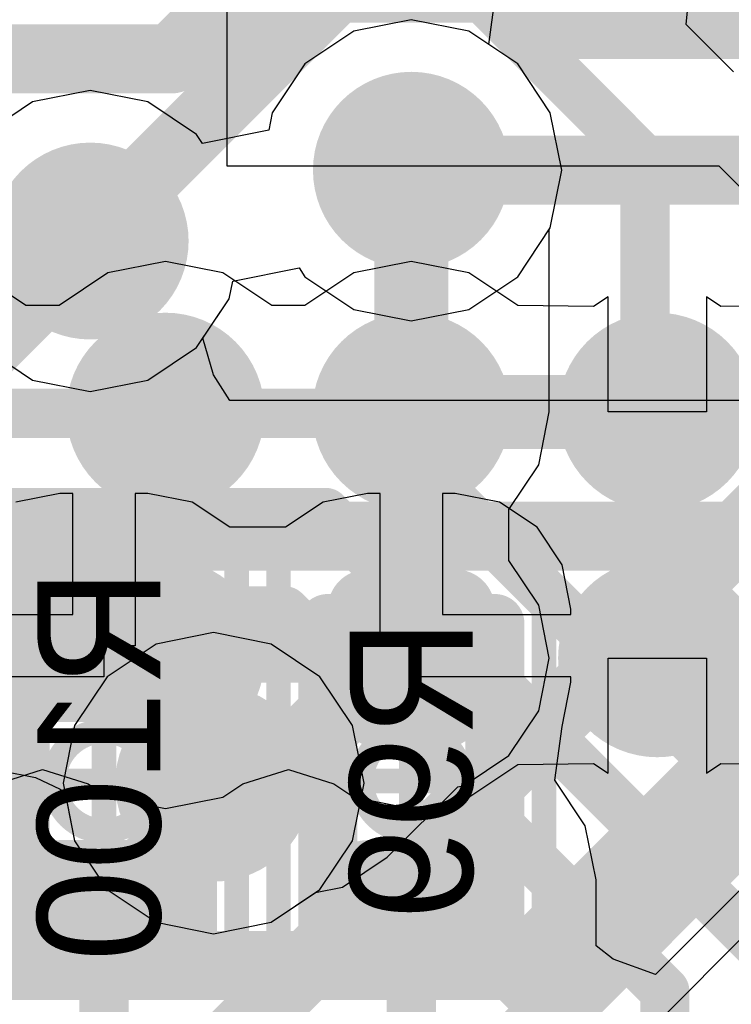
# Model space of a CAD drawing. Header units: millimetres. Extents: x -2 to 68, y -2 to 27.4.
# Tile 329 of 594: x 40.3 to 41.8, y 12.3 to 14.3. Entities that reach past the tile are written whole.
import ezdxf

# ---------------------------------------------------------------- set-up
doc = ezdxf.new("R2010")
doc.units = ezdxf.units.MM
for name, color, linetype in [('BottomLayer', 5, 'Continuous'), ('BottomPaste', 16, 'Continuous'), ('BottomSolder', 6, 'Continuous'), ('DrillGuide', 244, 'Continuous'), ('Mechanical10', 56, 'Continuous'), ('Mechanical17', 56, 'Continuous'), ('Mechanical6', 56, 'Continuous'), ('MidLayer1', 16, 'Continuous'), ('MidLayer2', 76, 'Continuous'), ('MidLayer3', 90, 'Continuous'), ('MidLayer4', 156, 'Continuous'), ('MidLayer5', 130, 'Continuous'), ('MidLayer6', 216, 'Continuous'), ('MidLayer7', 6, 'Continuous'), ('MidLayer8', 54, 'Continuous'), ('MultiLayer', 9, 'Continuous'), ('TopLayer', 1, 'Continuous'), ('TopPaste', 8, 'Continuous'), ('TopSolder', 216, 'Continuous'), ('ViaHoleLayer', 16, 'Continuous')]:
    doc.layers.add(name, color=color, linetype=linetype)

# ---------------------------------------------------------------- blocks, each defined once
blk = doc.blocks.new('RES_0201_B_189')
at = {"layer": 'BottomLayer', "const_width": 0.0806}
for points in [[(-0.3897, 0.0894, 1), (-0.3091, 0.0894, 1)], [(-0.2409, 0.0894, 1), (-0.1603, 0.0894, 1)], [(0.1603, 0.0894, 1), (0.2409, 0.0894, 1)], [(0.3091, 0.0894, 1), (0.3897, 0.0894, 1)], [(-0.3897, -0.0894, 1), (-0.3091, -0.0894, 1)], [(-0.2409, -0.0894, 1), (-0.1603, -0.0894, 1)], [(0.1603, -0.0894, 1), (0.2409, -0.0894, 1)], [(0.3091, -0.0894, 1), (0.3897, -0.0894, 1)]]:
    blk.add_lwpolyline(points, format="xyb", close=True, dxfattribs=at)
at = {"layer": 'BottomLayer'}
for points in [[(-0.2006, 0.17), (-0.3494, 0.17), (-0.2006, -0.17), (-0.3494, -0.17)], [(0.2006, -0.17), (0.3494, -0.17), (0.2006, 0.17), (0.3494, 0.17)], [(-0.12, 0.0894), (-0.43, 0.0894), (-0.12, -0.0894), (-0.43, -0.0894)], [(0.12, -0.0894), (0.43, -0.0894), (0.12, 0.0894), (0.43, 0.0894)]]:
    blk.add_solid(points, dxfattribs=at)
at = {"layer": 'BottomPaste', "const_width": 0.0806}
for points in [[(-0.3897, 0.0894, 1), (-0.3091, 0.0894, 1)], [(-0.2409, 0.0894, 1), (-0.1603, 0.0894, 1)], [(0.1603, 0.0894, 1), (0.2409, 0.0894, 1)], [(0.3091, 0.0894, 1), (0.3897, 0.0894, 1)], [(-0.3897, -0.0894, 1), (-0.3091, -0.0894, 1)], [(-0.2409, -0.0894, 1), (-0.1603, -0.0894, 1)], [(0.1603, -0.0894, 1), (0.2409, -0.0894, 1)], [(0.3091, -0.0894, 1), (0.3897, -0.0894, 1)]]:
    blk.add_lwpolyline(points, format="xyb", close=True, dxfattribs=at)
at = {"layer": 'BottomPaste'}
for points in [[(-0.2006, 0.17), (-0.3494, 0.17), (-0.2006, -0.17), (-0.3494, -0.17)], [(0.2006, -0.17), (0.3494, -0.17), (0.2006, 0.17), (0.3494, 0.17)], [(-0.12, 0.0894), (-0.43, 0.0894), (-0.12, -0.0894), (-0.43, -0.0894)], [(0.12, -0.0894), (0.43, -0.0894), (0.12, 0.0894), (0.43, 0.0894)]]:
    blk.add_solid(points, dxfattribs=at)
at = {"layer": 'BottomSolder', "const_width": 0.0806}
for points in [[(-0.3897, 0.0894, 1), (-0.3091, 0.0894, 1)], [(-0.2409, 0.0894, 1), (-0.1603, 0.0894, 1)], [(0.1603, 0.0894, 1), (0.2409, 0.0894, 1)], [(0.3091, 0.0894, 1), (0.3897, 0.0894, 1)], [(-0.3897, -0.0894, 1), (-0.3091, -0.0894, 1)], [(-0.2409, -0.0894, 1), (-0.1603, -0.0894, 1)], [(0.1603, -0.0894, 1), (0.2409, -0.0894, 1)], [(0.3091, -0.0894, 1), (0.3897, -0.0894, 1)]]:
    blk.add_lwpolyline(points, format="xyb", close=True, dxfattribs=at)
at = {"layer": 'BottomSolder'}
for points in [[(-0.2006, 0.17), (-0.3494, 0.17), (-0.2006, -0.17), (-0.3494, -0.17)], [(0.2006, -0.17), (0.3494, -0.17), (0.2006, 0.17), (0.3494, 0.17)], [(-0.12, 0.0894), (-0.43, 0.0894), (-0.12, -0.0894), (-0.43, -0.0894)], [(0.12, -0.0894), (0.43, -0.0894), (0.12, 0.0894), (0.43, 0.0894)]]:
    blk.add_solid(points, dxfattribs=at)
at = {"layer": 'Mechanical10', "const_width": 0.12}
for points in [[(-0.32, 0.17), (0.32, 0.17)], [(-0.32, 0.17), (-0.32, -0.17)], [(0.32, 0.17), (0.32, -0.17)], [(-0.32, -0.17), (0.32, -0.17)]]:
    blk.add_lwpolyline(points, dxfattribs=at)
at = {"layer": 'Mechanical10', "const_width": 0.06}
for points in [[(-0.35, 0.17, 1), (-0.29, 0.17, 1)], [(-0.35, 0.17, 1), (-0.29, 0.17, 1)], [(0.29, 0.17, 1), (0.35, 0.17, 1)], [(0.29, 0.17, 1), (0.35, 0.17, 1)], [(-0.35, -0.17, 1), (-0.29, -0.17, 1)], [(-0.35, -0.17, 1), (-0.29, -0.17, 1)], [(0.29, -0.17, 1), (0.35, -0.17, 1)], [(0.29, -0.17, 1), (0.35, -0.17, 1)]]:
    blk.add_lwpolyline(points, format="xyb", close=True, dxfattribs=at)
at = {"layer": 'Mechanical6', "const_width": 0.05}
for points in [[(-0.53, 0.27), (-0.53, -0.27)], [(-0.53, 0.27), (0.53, 0.27)], [(0.53, 0.27), (0.53, -0.27)], [(0, 0.135), (0, -0.135)], [(-0.135, 0), (0.135, 0)], [(-0.53, -0.27), (0.53, -0.27)]]:
    blk.add_lwpolyline(points, dxfattribs=at)
at = {"layer": 'Mechanical6'}
for points, const_width in [([(-0.5425, 0.27, 1), (-0.5175, 0.27, 1)], 0.025), ([(-0.5425, 0.27, 1), (-0.5175, 0.27, 1)], 0.025), ([(0.5175, 0.27, 1), (0.5425, 0.27, 1)], 0.025), ([(0.5175, 0.27, 1), (0.5425, 0.27, 1)], 0.025), ([(-0.0125, 0.135, 1), (0.0125, 0.135, 1)], 0.025), ([(0.1013, 0, 1), (-0.1013, 0, 1)], 0.05), ([(-0.1475, 0, 1), (-0.1225, 0, 1)], 0.025), ([(-0.1138, 0, 1), (-0.0888, 0, 1)], 0.025), ([(0.0888, 0, 1), (0.1138, 0, 1)], 0.025), ([(0.1225, 0, 1), (0.1475, 0, 1)], 0.025), ([(-0.0125, -0.135, 1), (0.0125, -0.135, 1)], 0.025), ([(-0.5425, -0.27, 1), (-0.5175, -0.27, 1)], 0.025), ([(-0.5425, -0.27, 1), (-0.5175, -0.27, 1)], 0.025), ([(0.5175, -0.27, 1), (0.5425, -0.27, 1)], 0.025), ([(0.5175, -0.27, 1), (0.5425, -0.27, 1)], 0.025)]:
    blk.add_lwpolyline(points, format="xyb", close=True, dxfattribs=dict(at, const_width=const_width))
blk = doc.blocks.new('BGA486C50P27X27_1400X1400X125_227')
at = {"layer": 'TopLayer', "const_width": 0.1}
for points in [[(-2.55, -4.5, 1), (-2.45, -4.5, 1)], [(-2.05, -4.5, 1), (-1.95, -4.5, 1)], [(-2.55, -5, 1), (-2.45, -5, 1)], [(-2.05, -5, 1), (-1.95, -5, 1)], [(-2.55, -5.5, 1), (-2.45, -5.5, 1)], [(-2.05, -5.5, 1), (-1.95, -5.5, 1)]]:
    blk.add_lwpolyline(points, format="xyb", close=True, dxfattribs=at)
at = {"layer": 'TopPaste', "const_width": 0.1}
for points in [[(-2.55, -4.5, 1), (-2.45, -4.5, 1)], [(-2.05, -4.5, 1), (-1.95, -4.5, 1)], [(-2.55, -5, 1), (-2.45, -5, 1)], [(-2.05, -5, 1), (-1.95, -5, 1)], [(-2.55, -5.5, 1), (-2.45, -5.5, 1)], [(-2.05, -5.5, 1), (-1.95, -5.5, 1)]]:
    blk.add_lwpolyline(points, format="xyb", close=True, dxfattribs=at)
at = {"layer": 'TopSolder', "const_width": 0.2016}
for points in [[(-2.6008, -4.5, 1), (-2.3992, -4.5, 1)], [(-2.1008, -4.5, 1), (-1.8992, -4.5, 1)], [(-2.6008, -5, 1), (-2.3992, -5, 1)], [(-2.1008, -5, 1), (-1.8992, -5, 1)], [(-2.6008, -5.5, 1), (-2.3992, -5.5, 1)], [(-2.1008, -5.5, 1), (-1.8992, -5.5, 1)]]:
    blk.add_lwpolyline(points, format="xyb", close=True, dxfattribs=at)
blk = doc.blocks.new('RES_0201_B_228')
at = {"layer": 'BottomLayer', "const_width": 0.0806}
for points in [[(-0.3897, 0.0894, 1), (-0.3091, 0.0894, 1)], [(-0.2409, 0.0894, 1), (-0.1603, 0.0894, 1)], [(0.1603, 0.0894, 1), (0.2409, 0.0894, 1)], [(0.3091, 0.0894, 1), (0.3897, 0.0894, 1)], [(-0.3897, -0.0894, 1), (-0.3091, -0.0894, 1)], [(-0.2409, -0.0894, 1), (-0.1603, -0.0894, 1)], [(0.1603, -0.0894, 1), (0.2409, -0.0894, 1)], [(0.3091, -0.0894, 1), (0.3897, -0.0894, 1)]]:
    blk.add_lwpolyline(points, format="xyb", close=True, dxfattribs=at)
at = {"layer": 'BottomLayer'}
for points in [[(-0.2006, 0.17), (-0.3494, 0.17), (-0.2006, -0.17), (-0.3494, -0.17)], [(0.2006, -0.17), (0.3494, -0.17), (0.2006, 0.17), (0.3494, 0.17)], [(-0.12, 0.0894), (-0.43, 0.0894), (-0.12, -0.0894), (-0.43, -0.0894)], [(0.12, -0.0894), (0.43, -0.0894), (0.12, 0.0894), (0.43, 0.0894)]]:
    blk.add_solid(points, dxfattribs=at)
at = {"layer": 'BottomPaste', "const_width": 0.0806}
for points in [[(-0.3897, 0.0894, 1), (-0.3091, 0.0894, 1)], [(-0.2409, 0.0894, 1), (-0.1603, 0.0894, 1)], [(0.1603, 0.0894, 1), (0.2409, 0.0894, 1)], [(0.3091, 0.0894, 1), (0.3897, 0.0894, 1)], [(-0.3897, -0.0894, 1), (-0.3091, -0.0894, 1)], [(-0.2409, -0.0894, 1), (-0.1603, -0.0894, 1)], [(0.1603, -0.0894, 1), (0.2409, -0.0894, 1)], [(0.3091, -0.0894, 1), (0.3897, -0.0894, 1)]]:
    blk.add_lwpolyline(points, format="xyb", close=True, dxfattribs=at)
at = {"layer": 'BottomPaste'}
for points in [[(-0.2006, 0.17), (-0.3494, 0.17), (-0.2006, -0.17), (-0.3494, -0.17)], [(0.2006, -0.17), (0.3494, -0.17), (0.2006, 0.17), (0.3494, 0.17)], [(-0.12, 0.0894), (-0.43, 0.0894), (-0.12, -0.0894), (-0.43, -0.0894)], [(0.12, -0.0894), (0.43, -0.0894), (0.12, 0.0894), (0.43, 0.0894)]]:
    blk.add_solid(points, dxfattribs=at)
at = {"layer": 'BottomSolder', "const_width": 0.0806}
for points in [[(-0.3897, 0.0894, 1), (-0.3091, 0.0894, 1)], [(-0.2409, 0.0894, 1), (-0.1603, 0.0894, 1)], [(0.1603, 0.0894, 1), (0.2409, 0.0894, 1)], [(0.3091, 0.0894, 1), (0.3897, 0.0894, 1)], [(-0.3897, -0.0894, 1), (-0.3091, -0.0894, 1)], [(-0.2409, -0.0894, 1), (-0.1603, -0.0894, 1)], [(0.1603, -0.0894, 1), (0.2409, -0.0894, 1)], [(0.3091, -0.0894, 1), (0.3897, -0.0894, 1)]]:
    blk.add_lwpolyline(points, format="xyb", close=True, dxfattribs=at)
at = {"layer": 'BottomSolder'}
for points in [[(-0.2006, 0.17), (-0.3494, 0.17), (-0.2006, -0.17), (-0.3494, -0.17)], [(0.2006, -0.17), (0.3494, -0.17), (0.2006, 0.17), (0.3494, 0.17)], [(-0.12, 0.0894), (-0.43, 0.0894), (-0.12, -0.0894), (-0.43, -0.0894)], [(0.12, -0.0894), (0.43, -0.0894), (0.12, 0.0894), (0.43, 0.0894)]]:
    blk.add_solid(points, dxfattribs=at)
at = {"layer": 'Mechanical10', "const_width": 0.12}
for points in [[(-0.32, 0.17), (0.32, 0.17)], [(-0.32, 0.17), (-0.32, -0.17)], [(0.32, 0.17), (0.32, -0.17)], [(-0.32, -0.17), (0.32, -0.17)]]:
    blk.add_lwpolyline(points, dxfattribs=at)
at = {"layer": 'Mechanical10', "const_width": 0.06}
for points in [[(-0.35, 0.17, 1), (-0.29, 0.17, 1)], [(-0.35, 0.17, 1), (-0.29, 0.17, 1)], [(0.29, 0.17, 1), (0.35, 0.17, 1)], [(0.29, 0.17, 1), (0.35, 0.17, 1)], [(-0.35, -0.17, 1), (-0.29, -0.17, 1)], [(-0.35, -0.17, 1), (-0.29, -0.17, 1)], [(0.29, -0.17, 1), (0.35, -0.17, 1)], [(0.29, -0.17, 1), (0.35, -0.17, 1)]]:
    blk.add_lwpolyline(points, format="xyb", close=True, dxfattribs=at)
at = {"layer": 'Mechanical6', "const_width": 0.05}
for points in [[(-0.53, 0.27), (-0.53, -0.27)], [(-0.53, 0.27), (0.53, 0.27)], [(0.53, 0.27), (0.53, -0.27)], [(0, 0.135), (0, -0.135)], [(-0.135, 0), (0.135, 0)], [(-0.53, -0.27), (0.53, -0.27)]]:
    blk.add_lwpolyline(points, dxfattribs=at)
at = {"layer": 'Mechanical6'}
for points, const_width in [([(-0.5425, 0.27, 1), (-0.5175, 0.27, 1)], 0.025), ([(-0.5425, 0.27, 1), (-0.5175, 0.27, 1)], 0.025), ([(0.5175, 0.27, 1), (0.5425, 0.27, 1)], 0.025), ([(0.5175, 0.27, 1), (0.5425, 0.27, 1)], 0.025), ([(-0.0125, 0.135, 1), (0.0125, 0.135, 1)], 0.025), ([(0.1013, 0, 1), (-0.1013, 0, 1)], 0.05), ([(-0.1475, 0, 1), (-0.1225, 0, 1)], 0.025), ([(-0.1138, 0, 1), (-0.0888, 0, 1)], 0.025), ([(0.0888, 0, 1), (0.1138, 0, 1)], 0.025), ([(0.1225, 0, 1), (0.1475, 0, 1)], 0.025), ([(-0.0125, -0.135, 1), (0.0125, -0.135, 1)], 0.025), ([(-0.5425, -0.27, 1), (-0.5175, -0.27, 1)], 0.025), ([(-0.5425, -0.27, 1), (-0.5175, -0.27, 1)], 0.025), ([(0.5175, -0.27, 1), (0.5425, -0.27, 1)], 0.025), ([(0.5175, -0.27, 1), (0.5425, -0.27, 1)], 0.025)]:
    blk.add_lwpolyline(points, format="xyb", close=True, dxfattribs=dict(at, const_width=const_width))

msp = doc.modelspace()

# ---------------------------------------------------------------- linework, layer by layer
at = {"layer": 'BottomLayer'}
for p, q in [((40.75, 14.9524), (40.75, 14)), ((43.7133, 14.4488), (41.6212, 12.3567)), ((40.75, 14), (41.75, 14)), ((41.75, 14), (42, 13.75)), ((40.4106, 13.3345), (40.3206, 13.3166)), ((40.4106, 13.3345), (40.3206, 13.3166)), ((40.4365, 13.3345), (40.4106, 13.3345)), ((40.4365, 13.3345), (40.4106, 13.3345)), ((40.4365, 13.0885), (40.4365, 13.3345)), ((40.4365, 13.0885), (40.4365, 13.3345)), ((40.5894, 13.3345), (40.5635, 13.3345)), ((40.5635, 13.3345), (40.5635, 13.025)), ((40.5894, 13.3345), (40.5635, 13.3345)), ((40.5635, 13.3345), (40.5635, 13.025)), ((40.6794, 13.3166), (40.5894, 13.3345)), ((40.6794, 13.3166), (40.5894, 13.3345)), ((41.0356, 13.3345), (40.9456, 13.3166)), ((41.0356, 13.3345), (40.9456, 13.3166)), ((41.0615, 13.3345), (41.0356, 13.3345)), ((41.0615, 13.3345), (41.0356, 13.3345)), ((41.0615, 13.025), (41.0615, 13.3345)), ((41.0615, 13.025), (41.0615, 13.3345)), ((41.2144, 13.3345), (41.1885, 13.3345)), ((41.1885, 13.3345), (41.1885, 13.0885)), ((41.2144, 13.3345), (41.1885, 13.3345)), ((41.1885, 13.3345), (41.1885, 13.0885)), ((41.3044, 13.3166), (41.2144, 13.3345)), ((41.3044, 13.3166), (41.2144, 13.3345)), ((40.7557, 13.2656), (40.6794, 13.3166)), ((40.7557, 13.2656), (40.6794, 13.3166)), ((40.9456, 13.3166), (40.8693, 13.2656)), ((40.9456, 13.3166), (40.8693, 13.2656)), ((41.3807, 13.2656), (41.3044, 13.3166)), ((41.3807, 13.2656), (41.3044, 13.3166)), ((40.8693, 13.2656), (40.7557, 13.2656)), ((40.8693, 13.2656), (40.7557, 13.2656)), ((41.4316, 13.1894), (41.3807, 13.2656)), ((41.4316, 13.1894), (41.3807, 13.2656)), ((41.4495, 13.0994), (41.4316, 13.1894)), ((41.4495, 13.0994), (41.4316, 13.1894)), ((40.1755, 13.0885), (40.4365, 13.0885)), ((40.1755, 13.0885), (40.4365, 13.0885)), ((41.1885, 13.0885), (41.4495, 13.0885)), ((41.1885, 13.0885), (41.4495, 13.0885)), ((41.4495, 13.0885), (41.4495, 13.0994)), ((41.4495, 13.0885), (41.4495, 13.0994)), ((40.5635, 13.025), (40.5, 13.025)), ((40.5, 13.025), (40.5, 12.9615)), ((40.5635, 13.025), (40.5, 13.025)), ((40.5, 13.025), (40.5, 12.9615)), ((41.125, 13.025), (41.0615, 13.025)), ((41.125, 13.025), (41.0615, 13.025)), ((41.125, 12.9615), (41.125, 13.025)), ((41.125, 12.9615), (41.125, 13.025)), ((40.5, 12.9615), (40.1755, 12.9615)), ((40.5, 12.9615), (40.1755, 12.9615)), ((41.4495, 12.9615), (41.125, 12.9615)), ((41.4495, 12.9615), (41.125, 12.9615)), ((41.4316, 12.8606), (41.4495, 12.9506)), ((41.4316, 12.8606), (41.4495, 12.9506)), ((41.4495, 12.9506), (41.4495, 12.9615)), ((41.4495, 12.9506), (41.4495, 12.9615)), ((41.4167, 12.7517), (41.4316, 12.8606)), ((41.4167, 12.7517), (41.4316, 12.8606)), ((41.4787, 12.6589), (41.4167, 12.7517)), ((41.4787, 12.6589), (41.4167, 12.7517)), ((42, 12.7354), (41.6212, 12.3567)), ((41.5005, 12.5494), (41.4787, 12.6589)), ((41.5005, 12.5494), (41.4787, 12.6589)), ((41.5005, 12.4155), (41.5005, 12.5494)), ((41.5005, 12.4155), (41.5005, 12.5494)), ((41.5355, 12.3878), (41.5005, 12.4155)), ((41.5355, 12.3878), (41.5005, 12.4155)), ((41.6212, 12.3567), (41.5355, 12.3878)), ((41.6212, 12.3567), (41.5355, 12.3878))]:
    msp.add_line(p, q, dxfattribs=at)
for points, const_width in [([(41.55, 13.5, 1), (41.7, 13.5, 1)], 0.15), ([(41.2328, 13.5, 1), (41.3078, 13.5, 1)], 0.075), ([(41.2328, 13.5, 1), (41.3078, 13.5, 1)], 0.075), ([(41.5875, 13.5, 1), (41.6625, 13.5, 1)], 0.075), ([(41.0875, 13.3547, 1), (41.1625, 13.3547, 1)], 0.075), ([(41.0875, 13.3547, 1), (41.1625, 13.3547, 1)], 0.075), ([(40.4625, 13.025, 1), (40.5375, 13.025, 1)], 0.075), ([(41.0875, 13.025, 1), (41.1625, 13.025, 1)], 0.075), ([(41.0875, 13.025, 1), (41.1625, 13.025, 1)], 0.075), ([(40.475, 12.475, 1), (40.525, 12.475, 1)], 0.05), ([(41.1, 12.475, 1), (41.15, 12.475, 1)], 0.05)]:
    msp.add_lwpolyline(points, format="xyb", close=True, dxfattribs=dict(at, const_width=const_width))
for points, const_width in [([(41.125, 13.3547), (41.2703, 13.5)], 0.15), ([(41.2703, 13.5), (41.625, 13.5)], 0.15), ([(41.125, 13.025), (41.125, 13.3547)], 0.15), ([(40.5, 13.025), (41.125, 13.025)], 0.15), ([(40.5, 12.027), (40.5, 12.475)], 0.1), ([(41.125, 11.992), (41.125, 12.475)], 0.1)]:
    msp.add_lwpolyline(points, dxfattribs=dict(at, const_width=const_width))
at = {"layer": 'DrillGuide'}
for points, const_width in [([(41.075, 13.991, 1), (41.175, 13.991, 1)], 0.1), ([(40.4222, 13.8472, 1), (40.5222, 13.8472, 1)], 0.1), ([(41.1, 13.5, 1), (41.15, 13.5, 1)], 0.05), ([(41.6, 13.5, 1), (41.65, 13.5, 1)], 0.05), ([(41.6, 13.5, 1), (41.65, 13.5, 1)], 0.05), ([(41.1, 13, 1), (41.15, 13, 1)], 0.05), ([(41.6, 13, 1), (41.65, 13, 1)], 0.05), ([(40.6729, 12.7457, 1), (40.7729, 12.7457, 1)], 0.1)]:
    msp.add_lwpolyline(points, format="xyb", close=True, dxfattribs=dict(at, const_width=const_width))
at = {"layer": 'MidLayer1'}
for p, q in [((41.125, 14.2969), (41.0079, 14.2736)), ((41.2421, 14.2736), (41.125, 14.2969)), ((41.0079, 14.2736), (40.9087, 14.2073)), ((41.3413, 14.2073), (41.2421, 14.2736)), ((40.9087, 14.2073), (40.8424, 14.108)), ((41.4076, 14.108), (41.3413, 14.2073)), ((40.4722, 14.1531), (40.3551, 14.1298)), ((40.5892, 14.1298), (40.4722, 14.1531)), ((40.3551, 14.1298), (40.2559, 14.0635)), ((40.6885, 14.0635), (40.5892, 14.1298)), ((40.8424, 14.108), (40.8353, 14.0723)), ((41.4309, 13.991), (41.4076, 14.108)), ((40.8353, 14.0723), (40.7005, 14.0455)), ((40.7005, 14.0455), (40.6885, 14.0635)), ((41.4076, 13.8739), (41.4309, 13.991)), ((41.4054, 13.8706), (41.4076, 13.8739)), ((41.4054, 13.5), (41.4054, 13.8706)), ((41.384, 13.3927), (41.4054, 13.5)), ((41.3233, 13.3017), (41.384, 13.3927)), ((41.3233, 13.1983), (41.3233, 13.3017)), ((41.384, 13.1073), (41.3233, 13.1983)), ((41.4054, 13), (41.384, 13.1073)), ((41.384, 12.8927), (41.4054, 13)), ((41.3233, 12.8017), (41.384, 12.8927)), ((41.2323, 12.741), (41.3233, 12.8017)), ((40.2926, 12.7711), (40.3611, 12.7571)), ((40.3611, 12.7571), (40.4108, 12.7338)), ((40.4108, 12.7338), (40.421, 12.7259)), ((40.421, 12.7259), (40.4403, 12.6286)), ((41.0762, 12.5953), (41.2193, 12.7384)), ((41.2193, 12.7384), (41.2323, 12.741)), ((40.4403, 12.6286), (40.5066, 12.5294)), ((40.9852, 12.5345), (41.0762, 12.5953)), ((40.5066, 12.5294), (40.6059, 12.4631)), ((40.84, 12.4631), (40.9305, 12.5236)), ((40.9305, 12.5236), (40.9852, 12.5345)), ((40.6059, 12.4631), (40.7229, 12.4398)), ((40.7229, 12.4398), (40.84, 12.4631))]:
    msp.add_line(p, q, dxfattribs=at)
for points, const_width in [([(41.025, 13.991, 1), (41.225, 13.991, 1)], 0.2), ([(41.0875, 13.991, 1), (41.1625, 13.991, 1)], 0.075), ([(40.3722, 13.8472, 1), (40.5722, 13.8472, 1)], 0.2), ([(40.4347, 13.8472, 1), (40.5097, 13.8472, 1)], 0.075), ([(41.05, 13.5, 1), (41.2, 13.5, 1)], 0.15), ([(41.55, 13.5, 1), (41.7, 13.5, 1)], 0.15), ([(41.0875, 13.5, 1), (41.1625, 13.5, 1)], 0.075), ([(41.05, 13, 1), (41.2, 13, 1)], 0.15), ([(41.55, 13, 1), (41.7, 13, 1)], 0.15), ([(41.0469, 13, 1), (41.1219, 13, 1)], 0.075), ([(41.0469, 13, 1), (41.1219, 13, 1)], 0.075), ([(41.0875, 13, 1), (41.1625, 13, 1)], 0.075), ([(40.6229, 12.7457, 1), (40.8229, 12.7457, 1)], 0.2), ([(40.7333, 12.7935, 1), (40.8083, 12.7935, 1)], 0.075), ([(40.7333, 12.7935, 1), (40.8083, 12.7935, 1)], 0.075), ([(40.8404, 12.7935, 1), (40.9154, 12.7935, 1)], 0.075), ([(40.8404, 12.7935, 1), (40.9154, 12.7935, 1)], 0.075), ([(40.6854, 12.7457, 1), (40.7604, 12.7457, 1)], 0.075)]:
    msp.add_lwpolyline(points, format="xyb", close=True, dxfattribs=dict(at, const_width=const_width))
at = {"layer": 'MidLayer1', "const_width": 0.15}
for points in [[(41.125, 13.5), (41.125, 13.991)], [(40.125, 13.5), (40.4722, 13.8472)], [(40.8779, 12.7935), (41.0844, 13)], [(41.0844, 13), (41.125, 13)], [(40.7229, 12.7457), (40.7708, 12.7935)], [(40.7708, 12.7935), (40.8779, 12.7935)]]:
    msp.add_lwpolyline(points, dxfattribs=at)
at = {"layer": 'MidLayer2', "const_width": 0.14}
for points in [[(40.4722, 13.8614), (40.9717, 14.361)], [(40.9717, 14.361), (41.2794, 14.361)], [(41.2794, 14.361), (41.3534, 14.287)], [(41.3534, 14.287), (43.228, 14.287)], [(41.125, 13.991), (45.3532, 13.991)], [(40.4722, 13.8472), (40.4722, 13.8614)], [(40.4935, 11.955), (41.9995, 13.461)], [(41.077, 11.944), (42.354, 13.221)], [(40.7229, 12.7077), (40.7229, 12.7457)], [(40.4021, 12.3868), (40.7229, 12.7077)], [(40.1971, 12.3868), (40.4021, 12.3868)]]:
    msp.add_lwpolyline(points, dxfattribs=at)
at = {"layer": 'MidLayer2'}
for points, const_width in [([(40.9368, 14.361, 1), (41.0067, 14.361, 1)], 0.07), ([(40.9368, 14.361, 1), (41.0067, 14.361, 1)], 0.07), ([(41.2444, 14.361, 1), (41.3144, 14.361, 1)], 0.07), ([(41.2444, 14.361, 1), (41.3144, 14.361, 1)], 0.07), ([(41.3184, 14.287, 1), (41.3884, 14.287, 1)], 0.07), ([(41.3184, 14.287, 1), (41.3884, 14.287, 1)], 0.07), ([(41.025, 13.991, 1), (41.225, 13.991, 1)], 0.2), ([(40.3722, 13.8472, 1), (40.5722, 13.8472, 1)], 0.2), ([(41.09, 13.991, 1), (41.16, 13.991, 1)], 0.07), ([(40.4372, 13.8614, 1), (40.5072, 13.8614, 1)], 0.07), ([(40.4372, 13.8614, 1), (40.5072, 13.8614, 1)], 0.07), ([(40.4372, 13.8472, 1), (40.5072, 13.8472, 1)], 0.07), ([(40.6229, 12.7457, 1), (40.8229, 12.7457, 1)], 0.2), ([(40.6879, 12.7457, 1), (40.7579, 12.7457, 1)], 0.07), ([(40.6879, 12.7077, 1), (40.7579, 12.7077, 1)], 0.07), ([(40.6879, 12.7077, 1), (40.7579, 12.7077, 1)], 0.07), ([(40.3671, 12.3868, 1), (40.4371, 12.3868, 1)], 0.07), ([(40.3671, 12.3868, 1), (40.4371, 12.3868, 1)], 0.07)]:
    msp.add_lwpolyline(points, format="xyb", close=True, dxfattribs=dict(at, const_width=const_width))
at = {"layer": 'MidLayer3'}
for p, q in [((41.2829, 14.2463), (41.2995, 14.371)), ((41.3413, 14.2073), (41.2829, 14.2463)), ((41.4076, 14.108), (41.3413, 14.2073)), ((41.4309, 13.991), (41.4076, 14.108)), ((41.4076, 13.8739), (41.4309, 13.991)), ((41.3413, 13.7747), (41.4076, 13.8739)), ((40.7619, 13.7659), (40.8967, 13.7927)), ((40.8967, 13.7927), (40.9087, 13.7747)), ((40.7548, 13.7301), (40.7619, 13.7659)), ((40.9087, 13.7747), (41.0079, 13.7084)), ((41.2421, 13.7084), (41.3413, 13.7747)), ((40.7013, 13.6501), (40.7548, 13.7301)), ((41.0079, 13.7084), (41.125, 13.6851)), ((41.125, 13.6851), (41.2421, 13.7084)), ((40.723, 13.5755), (40.7013, 13.6501)), ((40.7557, 13.5231), (40.723, 13.5755)), ((51.1192, 13.5231), (40.7557, 13.5231)), ((41.5465, 12.181), (41.968, 12.6025))]:
    msp.add_line(p, q, dxfattribs=at)
at = {"layer": 'MidLayer3', "const_width": 0.14}
for points in [[(40.6382, 14.2172), (41.0815, 14.6605)], [(39.6882, 14.2172), (40.6382, 14.2172)], [(39.886, 12.733), (40.4008, 13.2478)], [(40.4008, 13.2478), (43.228, 13.2478)], [(41.3519, 12.3757), (41.854, 12.8778)], [(40.2547, 12.3757), (41.3519, 12.3757)]]:
    msp.add_lwpolyline(points, dxfattribs=at)
at = {"layer": 'MidLayer3'}
for points, const_width in [([(40.6032, 14.2172, 1), (40.6732, 14.2172, 1)], 0.07), ([(40.6032, 14.2172, 1), (40.6732, 14.2172, 1)], 0.07), ([(41.025, 13.991, 1), (41.225, 13.991, 1)], 0.2), ([(40.3722, 13.8472, 1), (40.5722, 13.8472, 1)], 0.2), ([(40.3658, 13.2478, 1), (40.4358, 13.2478, 1)], 0.07), ([(40.3658, 13.2478, 1), (40.4358, 13.2478, 1)], 0.07), ([(40.6229, 12.7457, 1), (40.8229, 12.7457, 1)], 0.2), ([(41.3169, 12.3757, 1), (41.3869, 12.3757, 1)], 0.07), ([(41.3169, 12.3757, 1), (41.3869, 12.3757, 1)], 0.07)]:
    msp.add_lwpolyline(points, format="xyb", close=True, dxfattribs=dict(at, const_width=const_width))
at = {"layer": 'MidLayer4'}
for p, q in [((41.125, 14.2969), (41.0079, 14.2736)), ((41.2421, 14.2736), (41.125, 14.2969)), ((41.0079, 14.2736), (40.9087, 14.2073)), ((41.3413, 14.2073), (41.2421, 14.2736)), ((40.9087, 14.2073), (40.8424, 14.108)), ((41.4076, 14.108), (41.3413, 14.2073)), ((40.4722, 14.1531), (40.3551, 14.1298)), ((40.5892, 14.1298), (40.4722, 14.1531)), ((40.3551, 14.1298), (40.2559, 14.0635)), ((40.6885, 14.0635), (40.5892, 14.1298)), ((40.8424, 14.108), (40.8353, 14.0723)), ((41.4309, 13.991), (41.4076, 14.108)), ((40.8353, 14.0723), (40.7005, 14.0455)), ((40.7005, 14.0455), (40.6885, 14.0635)), ((41.4076, 13.8739), (41.4309, 13.991)), ((41.3413, 13.7747), (41.4076, 13.8739)), ((40.7619, 13.7659), (40.8967, 13.7927)), ((40.8967, 13.7927), (40.9087, 13.7747)), ((40.7548, 13.7301), (40.7619, 13.7659)), ((40.9087, 13.7747), (41.0079, 13.7084)), ((41.2421, 13.7084), (41.3413, 13.7747)), ((40.6885, 13.6309), (40.7548, 13.7301)), ((41.0079, 13.7084), (41.125, 13.6851)), ((41.125, 13.6851), (41.2421, 13.7084)), ((40.2559, 13.6309), (40.3551, 13.5646)), ((40.5892, 13.5646), (40.6885, 13.6309)), ((40.3551, 13.5646), (40.4722, 13.5413)), ((40.4722, 13.5413), (40.5892, 13.5646)), ((40.7229, 13.0516), (40.6059, 13.0283)), ((40.84, 13.0283), (40.7229, 13.0516)), ((40.6059, 13.0283), (40.5066, 12.962)), ((40.9392, 12.962), (40.84, 13.0283)), ((40.5066, 12.962), (40.4403, 12.8627)), ((41.0055, 12.8627), (40.9392, 12.962)), ((40.4403, 12.8627), (40.417, 12.7457)), ((41.0288, 12.7457), (41.0055, 12.8627)), ((40.417, 12.7457), (40.4403, 12.6286)), ((41.0055, 12.6286), (41.0288, 12.7457)), ((40.4403, 12.6286), (40.5066, 12.5294)), ((40.9392, 12.5294), (41.0055, 12.6286)), ((40.5066, 12.5294), (40.6059, 12.4631)), ((40.84, 12.4631), (40.9392, 12.5294)), ((40.6059, 12.4631), (40.7229, 12.4398)), ((40.7229, 12.4398), (40.84, 12.4631))]:
    msp.add_line(p, q, dxfattribs=at)
for points, const_width in [([(41.025, 13.991, 1), (41.225, 13.991, 1)], 0.2), ([(40.3722, 13.8472, 1), (40.5722, 13.8472, 1)], 0.2), ([(41.55, 13.5, 1), (41.7, 13.5, 1)], 0.15), ([(40.6229, 12.7457, 1), (40.8229, 12.7457, 1)], 0.2)]:
    msp.add_lwpolyline(points, format="xyb", close=True, dxfattribs=dict(at, const_width=const_width))
at = {"layer": 'MidLayer5'}
for p, q in [((41.6841, 14.2873), (41.7002, 14.4508)), ((41.7802, 14.1912), (41.6841, 14.2873))]:
    msp.add_line(p, q, dxfattribs=at)
at = {"layer": 'MidLayer5', "const_width": 0.1}
for points in [[(40.405, 15.2059), (41.6, 14.011)], [(41.6, 13.2463), (41.6, 14.011)], [(39.9028, 13.4972), (41.0321, 13.4972)], [(41.0321, 13.4972), (42.0404, 12.4889)], [(39.8215, 13.2957), (40.9507, 13.2957)], [(40.9507, 13.2957), (41.8404, 12.406)], [(41.6, 13.2463), (42.2404, 12.6059)], [(39.7386, 13.0957), (40.8679, 13.0957)], [(40.8679, 13.0957), (41.6404, 12.3232)], [(39.705, 12.355), (41.3257, 12.355)], [(41.3257, 12.355), (41.4404, 12.2404)], [(41.6404, 10.817), (41.6404, 12.3232)]]:
    msp.add_lwpolyline(points, dxfattribs=at)
at = {"layer": 'MidLayer5'}
for points, const_width in [([(41.025, 13.991, 1), (41.225, 13.991, 1)], 0.2), ([(40.3722, 13.8472, 1), (40.5722, 13.8472, 1)], 0.2), ([(41.575, 14.011, 1), (41.625, 14.011, 1)], 0.05), ([(41.575, 14.011, 1), (41.625, 14.011, 1)], 0.05), ([(41.0071, 13.4972, 1), (41.0571, 13.4972, 1)], 0.05), ([(41.0071, 13.4972, 1), (41.0571, 13.4972, 1)], 0.05), ([(40.9257, 13.2957, 1), (40.9757, 13.2957, 1)], 0.05), ([(40.9257, 13.2957, 1), (40.9757, 13.2957, 1)], 0.05), ([(41.575, 13.2463, 1), (41.625, 13.2463, 1)], 0.05), ([(41.575, 13.2463, 1), (41.625, 13.2463, 1)], 0.05), ([(40.8429, 13.0957, 1), (40.8929, 13.0957, 1)], 0.05), ([(40.8429, 13.0957, 1), (40.8929, 13.0957, 1)], 0.05), ([(40.6229, 12.7457, 1), (40.8229, 12.7457, 1)], 0.2), ([(41.3007, 12.355, 1), (41.3507, 12.355, 1)], 0.05), ([(41.3007, 12.355, 1), (41.3507, 12.355, 1)], 0.05), ([(41.6154, 12.3232, 1), (41.6654, 12.3232, 1)], 0.05), ([(41.6154, 12.3232, 1), (41.6654, 12.3232, 1)], 0.05)]:
    msp.add_lwpolyline(points, format="xyb", close=True, dxfattribs=dict(at, const_width=const_width))
at = {"layer": 'MidLayer6'}
for p, q in [((41.125, 14.2969), (41.0079, 14.2736)), ((41.2421, 14.2736), (41.125, 14.2969)), ((41.0079, 14.2736), (40.9087, 14.2073)), ((41.3413, 14.2073), (41.2421, 14.2736)), ((40.9087, 14.2073), (40.8424, 14.108)), ((41.4076, 14.108), (41.3413, 14.2073)), ((40.4722, 14.1531), (40.3551, 14.1298)), ((40.5892, 14.1298), (40.4722, 14.1531)), ((40.3551, 14.1298), (40.2559, 14.0635)), ((40.6885, 14.0635), (40.5892, 14.1298)), ((40.8424, 14.108), (40.8353, 14.0723)), ((41.4309, 13.991), (41.4076, 14.108)), ((40.8353, 14.0723), (40.7005, 14.0455)), ((40.7005, 14.0455), (40.6885, 14.0635)), ((41.4076, 13.8739), (41.4309, 13.991)), ((41.3413, 13.7747), (41.4076, 13.8739)), ((40.7619, 13.7659), (40.8967, 13.7927)), ((40.8967, 13.7927), (40.9087, 13.7747)), ((40.7548, 13.7301), (40.7619, 13.7659)), ((40.9087, 13.7747), (41.0079, 13.7084)), ((41.2421, 13.7084), (41.3413, 13.7747)), ((40.6885, 13.6309), (40.7548, 13.7301)), ((41.0079, 13.7084), (41.125, 13.6851)), ((41.125, 13.6851), (41.2421, 13.7084)), ((40.2559, 13.6309), (40.3551, 13.5646)), ((40.5892, 13.5646), (40.6885, 13.6309)), ((40.3551, 13.5646), (40.4722, 13.5413)), ((40.4722, 13.5413), (40.5892, 13.5646)), ((40.7229, 13.0516), (40.6059, 13.0283)), ((40.84, 13.0283), (40.7229, 13.0516)), ((40.6059, 13.0283), (40.5066, 12.962)), ((40.9392, 12.962), (40.84, 13.0283)), ((40.5066, 12.962), (40.4403, 12.8627)), ((41.0055, 12.8627), (40.9392, 12.962)), ((40.4403, 12.8627), (40.417, 12.7457)), ((41.0288, 12.7457), (41.0055, 12.8627)), ((40.417, 12.7457), (40.4403, 12.6286)), ((41.0055, 12.6286), (41.0288, 12.7457)), ((40.4403, 12.6286), (40.5066, 12.5294)), ((40.9392, 12.5294), (41.0055, 12.6286)), ((40.5066, 12.5294), (40.6059, 12.4631)), ((40.84, 12.4631), (40.9392, 12.5294)), ((40.6059, 12.4631), (40.7229, 12.4398)), ((40.7229, 12.4398), (40.84, 12.4631))]:
    msp.add_line(p, q, dxfattribs=at)
at = {"layer": 'MidLayer6', "const_width": 0.2}
for points in [[(41.025, 13.991, 1), (41.225, 13.991, 1)], [(40.3722, 13.8472, 1), (40.5722, 13.8472, 1)], [(40.6229, 12.7457, 1), (40.8229, 12.7457, 1)]]:
    msp.add_lwpolyline(points, format="xyb", close=True, dxfattribs=at)
at = {"layer": 'MidLayer7'}
for p, q in [((41.125, 14.2969), (41.0079, 14.2736)), ((41.2421, 14.2736), (41.125, 14.2969)), ((41.0079, 14.2736), (40.9087, 14.2073)), ((41.3413, 14.2073), (41.2421, 14.2736)), ((40.9087, 14.2073), (40.8424, 14.108)), ((41.4076, 14.108), (41.3413, 14.2073)), ((40.4722, 14.1531), (40.3551, 14.1298)), ((40.5892, 14.1298), (40.4722, 14.1531)), ((40.3551, 14.1298), (40.2559, 14.0635)), ((40.6885, 14.0635), (40.5892, 14.1298)), ((40.8424, 14.108), (40.8353, 14.0723)), ((41.4309, 13.991), (41.4076, 14.108)), ((40.8353, 14.0723), (40.7005, 14.0455)), ((40.7005, 14.0455), (40.6885, 14.0635)), ((41.4076, 13.8739), (41.4309, 13.991)), ((41.3413, 13.7747), (41.4076, 13.8739)), ((40.7619, 13.7659), (40.8967, 13.7927)), ((40.8967, 13.7927), (40.9087, 13.7747)), ((40.7548, 13.7301), (40.7619, 13.7659)), ((40.9087, 13.7747), (41.0079, 13.7084)), ((41.2421, 13.7084), (41.3413, 13.7747)), ((40.6885, 13.6309), (40.7548, 13.7301)), ((41.0079, 13.7084), (41.125, 13.6851)), ((41.125, 13.6851), (41.2421, 13.7084)), ((40.2559, 13.6309), (40.3551, 13.5646)), ((40.5892, 13.5646), (40.6885, 13.6309)), ((40.3551, 13.5646), (40.4722, 13.5413)), ((40.4722, 13.5413), (40.5892, 13.5646)), ((40.7229, 13.0516), (40.6059, 13.0283)), ((40.84, 13.0283), (40.7229, 13.0516)), ((40.6059, 13.0283), (40.5066, 12.962)), ((40.9392, 12.962), (40.84, 13.0283)), ((40.5066, 12.962), (40.4403, 12.8627)), ((41.0055, 12.8627), (40.9392, 12.962)), ((40.4403, 12.8627), (40.417, 12.7457)), ((41.0288, 12.7457), (41.0055, 12.8627)), ((40.417, 12.7457), (40.4403, 12.6286)), ((41.0055, 12.6286), (41.0288, 12.7457)), ((40.4403, 12.6286), (40.5066, 12.5294)), ((40.9392, 12.5294), (41.0055, 12.6286)), ((40.5066, 12.5294), (40.6059, 12.4631)), ((40.84, 12.4631), (40.9392, 12.5294)), ((40.6059, 12.4631), (40.7229, 12.4398)), ((40.7229, 12.4398), (40.84, 12.4631))]:
    msp.add_line(p, q, dxfattribs=at)
at = {"layer": 'MidLayer7', "const_width": 0.2}
for points in [[(41.025, 13.991, 1), (41.225, 13.991, 1)], [(40.3722, 13.8472, 1), (40.5722, 13.8472, 1)], [(40.6229, 12.7457, 1), (40.8229, 12.7457, 1)]]:
    msp.add_lwpolyline(points, format="xyb", close=True, dxfattribs=at)
at = {"layer": 'MidLayer8'}
for p, q in [((41.125, 14.2969), (41.0079, 14.2736)), ((41.2421, 14.2736), (41.125, 14.2969)), ((41.0079, 14.2736), (40.9087, 14.2073)), ((41.3413, 14.2073), (41.2421, 14.2736)), ((40.9087, 14.2073), (40.8424, 14.108)), ((41.4076, 14.108), (41.3413, 14.2073)), ((40.4722, 14.1531), (40.3551, 14.1298)), ((40.5892, 14.1298), (40.4722, 14.1531)), ((40.3551, 14.1298), (40.2559, 14.0635)), ((40.6885, 14.0635), (40.5892, 14.1298)), ((40.8424, 14.108), (40.8353, 14.0723)), ((41.4309, 13.991), (41.4076, 14.108)), ((40.8353, 14.0723), (40.7005, 14.0455)), ((40.7005, 14.0455), (40.6885, 14.0635)), ((41.4076, 13.8739), (41.4309, 13.991)), ((41.3413, 13.7747), (41.4076, 13.8739)), ((40.7619, 13.7659), (40.8967, 13.7927)), ((40.8967, 13.7927), (40.9087, 13.7747)), ((40.7548, 13.7301), (40.7619, 13.7659)), ((40.9087, 13.7747), (41.0079, 13.7084)), ((41.2421, 13.7084), (41.3413, 13.7747)), ((40.6885, 13.6309), (40.7548, 13.7301)), ((41.0079, 13.7084), (41.125, 13.6851)), ((41.125, 13.6851), (41.2421, 13.7084)), ((40.2559, 13.6309), (40.3551, 13.5646)), ((40.5892, 13.5646), (40.6885, 13.6309)), ((40.3551, 13.5646), (40.4722, 13.5413)), ((40.4722, 13.5413), (40.5892, 13.5646)), ((40.7229, 13.0516), (40.6059, 13.0283)), ((40.84, 13.0283), (40.7229, 13.0516)), ((40.6059, 13.0283), (40.5066, 12.962)), ((40.9392, 12.962), (40.84, 13.0283)), ((40.5066, 12.962), (40.4403, 12.8627)), ((41.0055, 12.8627), (40.9392, 12.962)), ((40.4403, 12.8627), (40.417, 12.7457)), ((41.0288, 12.7457), (41.0055, 12.8627)), ((40.417, 12.7457), (40.4403, 12.6286)), ((41.0055, 12.6286), (41.0288, 12.7457)), ((40.4403, 12.6286), (40.5066, 12.5294)), ((40.9392, 12.5294), (41.0055, 12.6286)), ((40.5066, 12.5294), (40.6059, 12.4631)), ((40.84, 12.4631), (40.9392, 12.5294)), ((40.6059, 12.4631), (40.7229, 12.4398)), ((40.7229, 12.4398), (40.84, 12.4631))]:
    msp.add_line(p, q, dxfattribs=at)
at = {"layer": 'MidLayer8', "const_width": 0.2}
for points in [[(41.025, 13.991, 1), (41.225, 13.991, 1)], [(40.3722, 13.8472, 1), (40.5722, 13.8472, 1)], [(40.6229, 12.7457, 1), (40.8229, 12.7457, 1)]]:
    msp.add_lwpolyline(points, format="xyb", close=True, dxfattribs=at)
at = {"layer": 'MultiLayer'}
for points, const_width in [([(41.025, 13.991, 1), (41.225, 13.991, 1)], 0.2), ([(40.3722, 13.8472, 1), (40.5722, 13.8472, 1)], 0.2), ([(41.05, 13.5, 1), (41.2, 13.5, 1)], 0.15), ([(41.55, 13.5, 1), (41.7, 13.5, 1)], 0.15), ([(41.55, 13.5, 1), (41.7, 13.5, 1)], 0.15), ([(41.05, 13, 1), (41.2, 13, 1)], 0.15), ([(41.55, 13, 1), (41.7, 13, 1)], 0.15), ([(40.6229, 12.7457, 1), (40.8229, 12.7457, 1)], 0.2)]:
    msp.add_lwpolyline(points, format="xyb", close=True, dxfattribs=dict(at, const_width=const_width))
at = {"layer": 'TopLayer'}
for p, q in [((40.625, 13.8059), (40.5079, 13.7826)), ((40.625, 13.8059), (40.5079, 13.7826)), ((40.742, 13.7826), (40.625, 13.8059)), ((40.742, 13.7826), (40.625, 13.8059)), ((41.125, 13.8059), (41.0079, 13.7826)), ((41.125, 13.8059), (41.0079, 13.7826)), ((41.2421, 13.7826), (41.125, 13.8059)), ((41.2421, 13.7826), (41.125, 13.8059)), ((40.3413, 13.7163), (40.2421, 13.7826)), ((40.3413, 13.7163), (40.2421, 13.7826)), ((40.5079, 13.7826), (40.4087, 13.7163)), ((40.5079, 13.7826), (40.4087, 13.7163)), ((40.8413, 13.7163), (40.742, 13.7826)), ((40.8413, 13.7163), (40.742, 13.7826)), ((41.0079, 13.7826), (40.9087, 13.7163)), ((41.0079, 13.7826), (40.9087, 13.7163)), ((41.3413, 13.7163), (41.2421, 13.7826)), ((41.3413, 13.7163), (41.2421, 13.7826)), ((41.525, 13.7339), (41.4955, 13.7141)), ((41.525, 13.7339), (41.4955, 13.7141)), ((41.525, 13.5), (41.525, 13.7339)), ((41.525, 13.5), (41.525, 13.7339)), ((41.7545, 13.7141), (41.725, 13.7339)), ((41.725, 13.7339), (41.725, 13.5)), ((41.7545, 13.7141), (41.725, 13.7339)), ((41.725, 13.7339), (41.725, 13.5)), ((40.4087, 13.7163), (40.3413, 13.7163)), ((40.4087, 13.7163), (40.3413, 13.7163)), ((40.9087, 13.7163), (40.8413, 13.7163)), ((40.9087, 13.7163), (40.8413, 13.7163)), ((41.4955, 13.7141), (41.3413, 13.7163)), ((41.4955, 13.7141), (41.3413, 13.7163)), ((41.9087, 13.7163), (41.7545, 13.7141)), ((41.9087, 13.7163), (41.7545, 13.7141)), ((41.725, 13.5), (41.525, 13.5)), ((41.725, 13.5), (41.525, 13.5)), ((41.525, 12.7661), (41.525, 13)), ((41.525, 13), (41.725, 13)), ((41.525, 12.7661), (41.525, 13)), ((41.525, 13), (41.725, 13)), ((41.725, 13), (41.725, 12.7661)), ((41.725, 13), (41.725, 12.7661)), ((41.2421, 12.7174), (41.3413, 12.7837)), ((41.2421, 12.7174), (41.3413, 12.7837)), ((41.3413, 12.7837), (41.4955, 12.7859)), ((41.3413, 12.7837), (41.4955, 12.7859)), ((41.4955, 12.7859), (41.525, 12.7661)), ((41.4955, 12.7859), (41.525, 12.7661)), ((41.725, 12.7661), (41.7545, 12.7859)), ((41.725, 12.7661), (41.7545, 12.7859)), ((41.7545, 12.7859), (41.9087, 12.7837)), ((41.7545, 12.7859), (41.9087, 12.7837)), ((40.2823, 12.7443), (40.375, 12.7732)), ((40.2823, 12.7443), (40.375, 12.7732)), ((40.375, 12.7732), (40.4677, 12.7443)), ((40.375, 12.7732), (40.4677, 12.7443)), ((40.7823, 12.7443), (40.875, 12.7732)), ((40.7823, 12.7443), (40.875, 12.7732)), ((40.875, 12.7732), (40.9677, 12.7443)), ((40.875, 12.7732), (40.9677, 12.7443)), ((40.4677, 12.7443), (40.5079, 12.7174)), ((40.4677, 12.7443), (40.5079, 12.7174)), ((40.742, 12.7174), (40.7823, 12.7443)), ((40.742, 12.7174), (40.7823, 12.7443)), ((40.9677, 12.7443), (41.0079, 12.7174)), ((40.9677, 12.7443), (41.0079, 12.7174)), ((40.5079, 12.7174), (40.625, 12.6941)), ((40.5079, 12.7174), (40.625, 12.6941)), ((40.625, 12.6941), (40.742, 12.7174)), ((40.625, 12.6941), (40.742, 12.7174)), ((41.0079, 12.7174), (41.125, 12.6941)), ((41.0079, 12.7174), (41.125, 12.6941)), ((41.125, 12.6941), (41.2421, 12.7174)), ((41.125, 12.6941), (41.2421, 12.7174))]:
    msp.add_line(p, q, dxfattribs=at)
at = {"layer": 'TopLayer', "const_width": 0.15}
for points in [[(41.05, 13.5, 1), (41.2, 13.5, 1)], [(41.55, 13.5, 1), (41.7, 13.5, 1)], [(41.05, 13, 1), (41.2, 13, 1)], [(41.55, 13, 1), (41.7, 13, 1)]]:
    msp.add_lwpolyline(points, format="xyb", close=True, dxfattribs=at)
at = {"layer": 'ViaHoleLayer'}
for points, const_width in [([(41.075, 13.991, 1), (41.175, 13.991, 1)], 0.1), ([(40.4222, 13.8472, 1), (40.5222, 13.8472, 1)], 0.1), ([(41.1, 13.5, 1), (41.15, 13.5, 1)], 0.05), ([(41.6, 13.5, 1), (41.65, 13.5, 1)], 0.05), ([(41.6, 13.5, 1), (41.65, 13.5, 1)], 0.05), ([(41.1, 13, 1), (41.15, 13, 1)], 0.05), ([(41.6, 13, 1), (41.65, 13, 1)], 0.05), ([(40.6729, 12.7457, 1), (40.7729, 12.7457, 1)], 0.1)]:
    msp.add_lwpolyline(points, format="xyb", close=True, dxfattribs=dict(at, const_width=const_width))

# ---------------------------------------------------------------- block references
at = {"rotation": 90}
for name, p in [('BGA486C50P27X27_1400X1400X125_227', (36.125, 15.5)), ('RES_0201_B_228', (40.5, 12.75)), ('RES_0201_B_189', (41.125, 12.75))]:
    msp.add_blockref(name, p, dxfattribs=at)

# ---------------------------------------------------------------- texts
at = {"layer": 'Mechanical17', "text_generation_flag": 2}
for s, p in [('R100', (40.6146, 13.1826)), ('R99', (41.2496, 13.081))]:
    msp.add_text(s, height=0.25, rotation=90, dxfattribs=at).set_placement(p)

doc.saveas('drawing.dxf')
